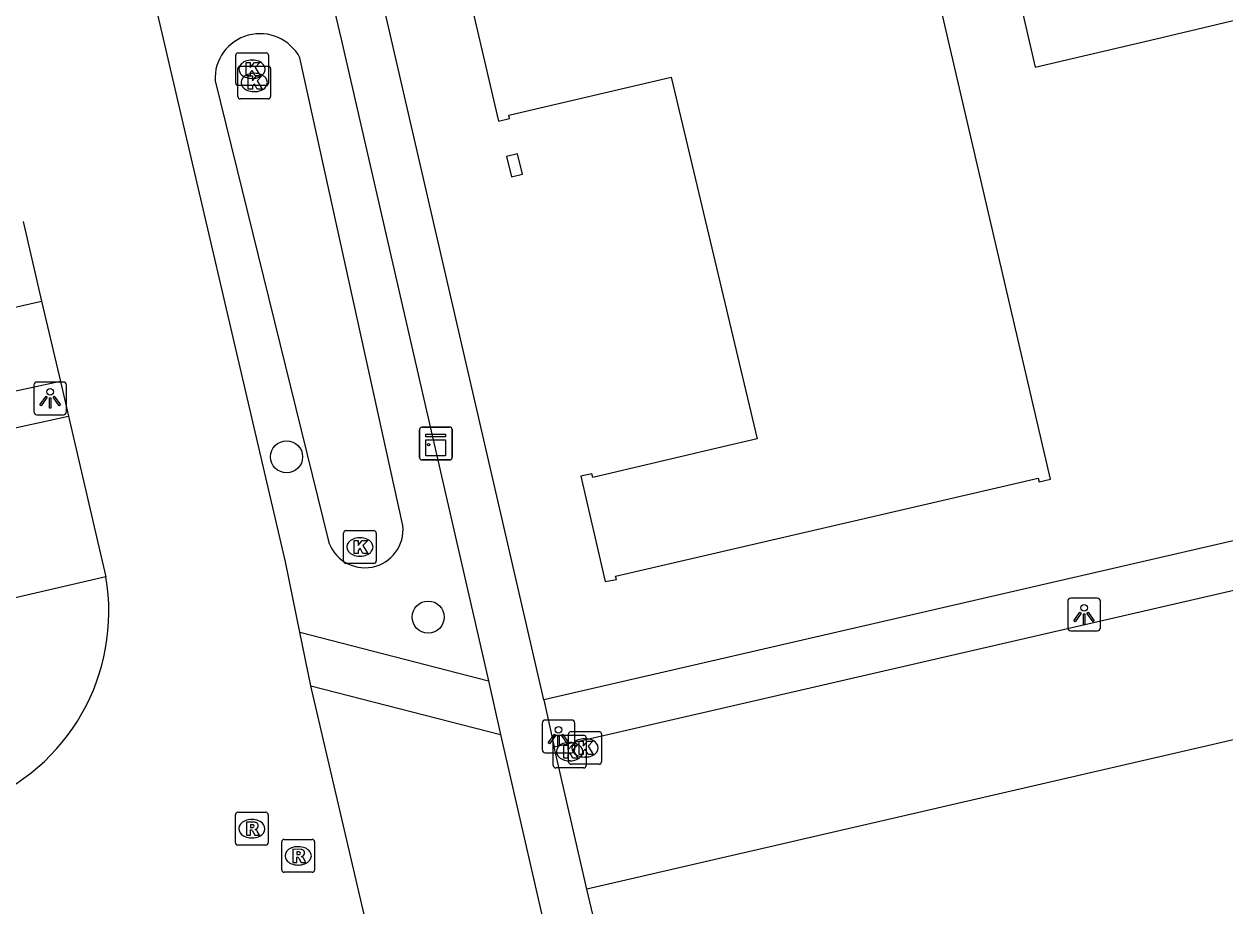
# Model space of a CAD drawing. Extents: x 156414 to 157775, y 382335 to 383765.
# Drawn here: x 157084.69 to 157121.32, y 383238.87 to 383265.78 of the extents above; entities that cross this region are included whole.
import ezdxf

# ---------------------------------------------------------------- set-up
doc = ezdxf.new("R2010")
doc.units = 0
for name, color, linetype in [('IMGEO_Boom', 7, 'Continuous'), ('IMGEO_Greppel_droge_sloot', 7, 'Continuous'), ('IMGEO_Kast', 7, 'Continuous'), ('IMGEO_Kolk', 7, 'Continuous'), ('IMGEO_Lichtpunt', 7, 'Continuous'), ('IMGEO_Pand', 7, 'Continuous'), ('IMGEO_Rijbaan_lokaal_gesloten', 7, 'Continuous'), ('IMGEO_Rijbaan_lokaal_open', 7, 'Continuous'), ('IMGEO_Rioolput', 7, 'Continuous'), ('IMGEO_Voetpad_open', 7, 'Continuous')]:
    doc.layers.add(name, color=color, linetype=linetype)

msp = doc.modelspace()

# ---------------------------------------------------------------- linework, layer by layer
at = {"layer": 'IMGEO_Boom'}
for centre in [(157092.699, 383252.575), (157097.017, 383247.686)]:
    msp.add_circle(centre, 0.489, dxfattribs=at)
at = {"layer": 'IMGEO_Greppel_droge_sloot'}
for points in [[(157096.245, 383250.48), (157093.106, 383264.751)], [(157090.515, 383264.05), (157093.965, 383250.039)]]:
    msp.add_lwpolyline(points, dxfattribs=at)
for centre, radius, start, end in [((157091.888, 383264.115), 1.374, 27.5487, 182.7294), ((157095.086, 383250.356), 1.165, 195.7858, 6.1083)]:
    msp.add_arc(centre, radius, start, end, dxfattribs=at)
at = {"layer": 'IMGEO_Kast'}
for p, q in [((157096.751, 383252.557), (157096.751, 383253.398)), ((157096.751, 383253.398), (157096.751, 383252.557)), ((157096.826, 383253.482), (157097.667, 383253.482)), ((157097.667, 383253.482), (157096.826, 383253.482)), ((157097.751, 383253.407), (157097.751, 383252.566)), ((157097.751, 383252.566), (157097.751, 383253.407)), ((157097.676, 383252.482), (157096.835, 383252.482)), ((157096.835, 383252.482), (157097.676, 383252.482))]:
    msp.add_line(p, q, dxfattribs=at)
for points in [[(157096.946, 383253.272), (157097.546, 383253.272), (157097.546, 383253.187), (157096.946, 383253.187), (157096.946, 383253.272)], [(157096.946, 383253.097), (157097.546, 383253.097), (157097.546, 383252.608), (157096.946, 383252.608), (157096.946, 383253.097)]]:
    msp.add_lwpolyline(points, dxfattribs=at)
msp.add_circle((157097.03, 383252.946), 0.0377, dxfattribs=at)
for centre, start, end in [((157096.829, 383253.404), 92.4484, 184.2845), ((157096.829, 383253.404), 92.4484, 184.2845), ((157097.673, 383253.404), 2.4484, 94.2845), ((157097.673, 383253.404), 2.4484, 94.2845), ((157096.829, 383252.56), 182.4484, 274.2845), ((157096.829, 383252.56), 182.4484, 274.2845), ((157097.673, 383252.56), 272.4484, 4.2845), ((157097.673, 383252.56), 272.4484, 4.2845)]:
    msp.add_arc(centre, 0.0779, start, end, dxfattribs=at)
at = {"layer": 'IMGEO_Kolk'}
for p, q in [((157091.22, 383264.905), (157092.072, 383264.905)), ((157091.145, 383263.979), (157091.145, 383264.831)), ((157091.633, 383264.685), (157091.658, 383264.685)), ((157092.146, 383264.831), (157092.146, 383263.979)), ((157091.21, 383263.574), (157091.21, 383264.426)), ((157091.285, 383264.5), (157092.137, 383264.5)), ((157091.698, 383264.28), (157091.723, 383264.28)), ((157092.211, 383264.426), (157092.211, 383263.574)), ((157092.072, 383263.905), (157091.22, 383263.905)), ((157091.656, 383264.125), (157091.631, 383264.125)), ((157092.137, 383263.5), (157091.285, 383263.5)), ((157091.721, 383263.72), (157091.696, 383263.72)), ((157094.434, 383249.398), (157094.434, 383250.25)), ((157094.509, 383250.324), (157095.361, 383250.324)), ((157095.435, 383250.25), (157095.435, 383249.398)), ((157094.922, 383250.104), (157094.947, 383250.104)), ((157094.945, 383249.544), (157094.92, 383249.544)), ((157095.361, 383249.324), (157094.509, 383249.324)), ((157100.833, 383243.155), (157100.833, 383244.007)), ((157100.908, 383244.081), (157101.76, 383244.081)), ((157101.301, 383243.269), (157101.301, 383244.121)), ((157101.376, 383244.195), (157102.228, 383244.195)), ((157101.834, 383244.007), (157101.834, 383243.155)), ((157102.302, 383244.121), (157102.302, 383243.269)), ((157101.321, 383243.861), (157101.346, 383243.861)), ((157101.789, 383243.975), (157101.814, 383243.975)), ((157101.344, 383243.301), (157101.319, 383243.301)), ((157101.812, 383243.415), (157101.787, 383243.415)), ((157101.76, 383243.081), (157100.908, 383243.081)), ((157102.228, 383243.195), (157101.376, 383243.195))]:
    msp.add_line(p, q, dxfattribs=at)
for points in [[(157091.22, 383264.905), (157092.072, 383264.905)], [(157091.145, 383263.979), (157091.145, 383264.831)], [(157091.466, 383264.605), (157091.589, 383264.605), (157091.589, 383264.454), (157091.719, 383264.605), (157091.883, 383264.605), (157091.737, 383264.454), (157091.89, 383264.205), (157091.738, 383264.205), (157091.653, 383264.369), (157091.589, 383264.302), (157091.589, 383264.205), (157091.466, 383264.205), (157091.466, 383264.605)], [(157092.146, 383264.831), (157092.146, 383263.979)], [(157091.21, 383263.574), (157091.21, 383264.426)], [(157091.285, 383264.5), (157092.137, 383264.5)], [(157091.531, 383264.2), (157091.654, 383264.2), (157091.654, 383264.049), (157091.784, 383264.2), (157091.948, 383264.2), (157091.802, 383264.049), (157091.955, 383263.8), (157091.803, 383263.8), (157091.718, 383263.964), (157091.654, 383263.897), (157091.654, 383263.8), (157091.531, 383263.8), (157091.531, 383264.2)], [(157092.211, 383264.426), (157092.211, 383263.574)], [(157092.072, 383263.905), (157091.22, 383263.905)], [(157092.137, 383263.5), (157091.285, 383263.5)], [(157094.434, 383249.398), (157094.434, 383250.25)], [(157094.509, 383250.324), (157095.361, 383250.324)], [(157095.435, 383250.25), (157095.435, 383249.398)], [(157094.755, 383250.024), (157094.878, 383250.024), (157094.878, 383249.873), (157095.008, 383250.024), (157095.172, 383250.024), (157095.026, 383249.873), (157095.179, 383249.624), (157095.027, 383249.624), (157094.942, 383249.788), (157094.878, 383249.721), (157094.878, 383249.624), (157094.755, 383249.624), (157094.755, 383250.024)], [(157095.361, 383249.324), (157094.509, 383249.324)], [(157100.833, 383243.155), (157100.833, 383244.007)], [(157100.908, 383244.081), (157101.76, 383244.081)], [(157101.301, 383243.269), (157101.301, 383244.121)], [(157101.376, 383244.195), (157102.228, 383244.195)], [(157101.834, 383244.007), (157101.834, 383243.155)], [(157102.302, 383244.121), (157102.302, 383243.269)], [(157101.154, 383243.781), (157101.277, 383243.781), (157101.277, 383243.63), (157101.407, 383243.781), (157101.571, 383243.781), (157101.425, 383243.63), (157101.578, 383243.381), (157101.426, 383243.381), (157101.341, 383243.545), (157101.277, 383243.478), (157101.277, 383243.381), (157101.154, 383243.381), (157101.154, 383243.781)], [(157101.622, 383243.895), (157101.745, 383243.895), (157101.745, 383243.744), (157101.875, 383243.895), (157102.039, 383243.895), (157101.893, 383243.744), (157102.046, 383243.495), (157101.894, 383243.495), (157101.809, 383243.659), (157101.745, 383243.592), (157101.745, 383243.495), (157101.622, 383243.495), (157101.622, 383243.895)], [(157101.76, 383243.081), (157100.908, 383243.081)], [(157102.228, 383243.195), (157101.376, 383243.195)]]:
    msp.add_lwpolyline(points, dxfattribs=at)
for centre, start, end in [((157091.222, 383264.829), 91.552, 178.448), ((157091.222, 383264.829), 91.552, 178.448), ((157092.07, 383264.829), 1.552, 88.448), ((157092.07, 383264.829), 1.552, 88.448), ((157091.287, 383264.424), 91.552, 178.448), ((157091.287, 383264.424), 91.552, 178.448), ((157092.135, 383264.424), 1.552, 88.448), ((157092.135, 383264.424), 1.552, 88.448), ((157091.222, 383263.981), 181.552, 268.448), ((157091.222, 383263.981), 181.552, 268.448), ((157092.07, 383263.981), 271.552, 358.448), ((157092.07, 383263.981), 271.552, 358.448), ((157091.287, 383263.576), 181.552, 268.448), ((157091.287, 383263.576), 181.552, 268.448), ((157092.135, 383263.576), 271.552, 358.448), ((157092.135, 383263.576), 271.552, 358.448), ((157094.511, 383250.248), 91.552, 178.448), ((157094.511, 383250.248), 91.552, 178.448), ((157095.359, 383250.248), 1.552, 88.448), ((157095.359, 383250.248), 1.552, 88.448), ((157094.511, 383249.4), 181.552, 268.448), ((157094.511, 383249.4), 181.552, 268.448), ((157095.359, 383249.4), 271.552, 358.448), ((157095.359, 383249.4), 271.552, 358.448), ((157100.91, 383244.005), 91.552, 178.448), ((157100.91, 383244.005), 91.552, 178.448), ((157101.378, 383244.119), 91.552, 178.448), ((157101.378, 383244.119), 91.552, 178.448), ((157101.758, 383244.005), 1.552, 88.448), ((157101.758, 383244.005), 1.552, 88.448), ((157102.226, 383244.119), 1.552, 88.448), ((157102.226, 383244.119), 1.552, 88.448), ((157101.378, 383243.271), 181.552, 268.448), ((157101.378, 383243.271), 181.552, 268.448), ((157102.226, 383243.271), 271.552, 358.448), ((157102.226, 383243.271), 271.552, 358.448), ((157100.91, 383243.157), 181.552, 268.448), ((157100.91, 383243.157), 181.552, 268.448), ((157101.758, 383243.157), 271.552, 358.448), ((157101.758, 383243.157), 271.552, 358.448)]:
    msp.add_arc(centre, 0.0765, start, end, dxfattribs=at)
for centre, major_axis, ratio, start_param, end_param in [((157091.632, 383264.405), (-0.387, 0.002), 0.722429, 4.712389, 7.853982), ((157091.657, 383264.405), (-0.39, 0.002), 0.717154, 1.570796, 4.712389), ((157091.697, 383264), (-0.387, 0.002), 0.722429, 4.712389, 7.853982), ((157091.722, 383264), (-0.39, 0.002), 0.717154, 1.570796, 4.712389), ((157094.921, 383249.824), (-0.387, 0.002), 0.722429, 4.712389, 7.853982), ((157094.946, 383249.824), (-0.39, 0.002), 0.717154, 1.570796, 4.712389), ((157101.32, 383243.581), (-0.387, 0.002), 0.722429, 4.712389, 7.853982), ((157101.345, 383243.581), (-0.39, 0.002), 0.717154, 1.570796, 4.712389), ((157101.788, 383243.695), (-0.387, 0.002), 0.722429, 4.712389, 7.853982), ((157101.813, 383243.695), (-0.39, 0.002), 0.717154, 1.570796, 4.712389)]:
    msp.add_ellipse(centre, major_axis=major_axis, ratio=ratio, start_param=start_param, end_param=end_param, dxfattribs=at)
at = {"layer": 'IMGEO_Lichtpunt'}
for p, q in [((157084.987, 383254.763), (157084.987, 383253.956)), ((157084.987, 383254.763), (157084.987, 383253.956)), ((157085.889, 383254.858), (157085.081, 383254.858)), ((157085.889, 383254.858), (157085.081, 383254.858)), ((157085.983, 383253.956), (157085.983, 383254.763)), ((157085.983, 383253.956), (157085.983, 383254.763)), ((157085.081, 383253.862), (157085.889, 383253.862)), ((157085.081, 383253.862), (157085.889, 383253.862)), ((157116.525, 383248.17), (157116.525, 383247.363)), ((157116.525, 383248.17), (157116.525, 383247.363)), ((157117.427, 383248.265), (157116.619, 383248.265)), ((157117.427, 383248.265), (157116.619, 383248.265)), ((157117.521, 383247.363), (157117.521, 383248.17)), ((157117.521, 383247.363), (157117.521, 383248.17)), ((157116.619, 383247.269), (157117.427, 383247.269)), ((157116.619, 383247.269), (157117.427, 383247.269)), ((157100.494, 383244.449), (157100.494, 383243.642)), ((157100.494, 383244.449), (157100.494, 383243.642)), ((157101.396, 383244.544), (157100.588, 383244.544)), ((157101.396, 383244.544), (157100.588, 383244.544)), ((157101.49, 383243.642), (157101.49, 383244.449)), ((157101.49, 383243.642), (157101.49, 383244.449)), ((157100.588, 383243.548), (157101.396, 383243.548)), ((157100.588, 383243.548), (157101.396, 383243.548))]:
    msp.add_line(p, q, dxfattribs=at)
for points in [[(157085.361, 383254.427), (157085.4, 383254.399), (157085.212, 383254.137), (157085.174, 383254.164), (157085.361, 383254.427)], [(157085.463, 383254.379), (157085.51, 383254.379), (157085.51, 383254.057), (157085.463, 383254.057), (157085.463, 383254.379)], [(157085.573, 383254.399), (157085.611, 383254.426), (157085.798, 383254.164), (157085.759, 383254.136), (157085.573, 383254.399)], [(157116.899, 383247.834), (157116.938, 383247.806), (157116.75, 383247.544), (157116.712, 383247.571), (157116.899, 383247.834)], [(157117.001, 383247.786), (157117.048, 383247.786), (157117.048, 383247.464), (157117.001, 383247.464), (157117.001, 383247.786)], [(157117.111, 383247.806), (157117.149, 383247.833), (157117.336, 383247.571), (157117.297, 383247.543), (157117.111, 383247.806)], [(157100.868, 383244.113), (157100.907, 383244.085), (157100.719, 383243.823), (157100.681, 383243.85), (157100.868, 383244.113)], [(157100.97, 383244.065), (157101.017, 383244.065), (157101.017, 383243.743), (157100.97, 383243.743), (157100.97, 383244.065)], [(157101.08, 383244.085), (157101.118, 383244.112), (157101.305, 383243.85), (157101.266, 383243.822), (157101.08, 383244.085)]]:
    msp.add_lwpolyline(points, dxfattribs=at)
for centre in [(157085.486, 383254.561), (157117.024, 383247.968), (157100.993, 383244.247)]:
    msp.add_circle(centre, 0.0994, dxfattribs=at)
for centre, start, end in [((157085.081, 383254.763), 90, 180), ((157085.081, 383254.763), 90, 180), ((157085.889, 383254.763), 0, 90), ((157085.889, 383254.763), 0, 90), ((157085.081, 383253.956), 180, 270), ((157085.081, 383253.956), 180, 270), ((157085.889, 383253.956), 270, 0), ((157085.889, 383253.956), 270, 360), ((157116.619, 383248.17), 90, 180), ((157116.619, 383248.17), 90, 180), ((157117.427, 383248.17), 0, 90), ((157117.427, 383248.17), 0, 90), ((157116.619, 383247.363), 180, 270), ((157116.619, 383247.363), 180, 270), ((157117.427, 383247.363), 270, 0), ((157117.427, 383247.363), 270, 360), ((157100.588, 383244.449), 90, 180), ((157100.588, 383244.449), 90, 180), ((157101.396, 383244.449), 0, 90), ((157101.396, 383244.449), 0, 90), ((157100.588, 383243.642), 180, 270), ((157100.588, 383243.642), 180, 270), ((157101.396, 383243.642), 270, 0), ((157101.396, 383243.642), 270, 360)]:
    msp.add_arc(centre, 0.0946, start, end, dxfattribs=at)
at = {"layer": 'IMGEO_Pand'}
for points in [[(157128.913, 383268.617), (157127.07, 383276.589), (157126.764, 383276.518), (157127.21, 383274.56), (157120.511, 383272.997), (157120.057, 383274.945), (157113.465, 383273.408), (157115.535, 383264.467), (157119.224, 383265.336), (157122.348, 383266.072), (157124.084, 383258.704), (157122.672, 383258.371), (157123.723, 383253.913), (157123.281, 383253.809), (157123.33, 383253.596), (157131.926, 383255.586), (157130.155, 383263.246)], [(157099.16, 383262.82), (157099.501, 383262.9), (157099.476, 383263.007), (157104.433, 383264.163), (157107.054, 383253.125), (157106.004, 383252.879), (157102.035, 383251.95), (157102.012, 383252.057), (157101.676, 383251.983), (157102.412, 383248.77), (157102.758, 383248.829), (157102.734, 383248.936), (157115.624, 383251.922), (157115.65, 383251.815), (157115.995, 383251.898), (157111.13, 383272.837)], [(157097.552, 383269.712), (157099.16, 383262.82)], [(157099.408, 383261.74), (157099.56, 383261.117), (157099.898, 383261.199), (157099.746, 383261.822), (157099.408, 383261.74)]]:
    msp.add_lwpolyline(points, dxfattribs=at)
at = {"layer": 'IMGEO_Rijbaan_lokaal_gesloten'}
for points in [[(157093.105, 383247.221), (157092.666, 383249.376), (157088.485, 383267.305)], [(157084.662, 383259.754), (157085.226, 383257.327)], [(157085.226, 383257.327), (157085.797, 383254.874)], [(157085.797, 383254.874), (157086.042, 383253.822)], [(157086.042, 383253.822), (157086.931, 383250), (157087.183, 383248.918)], [(157093.439, 383245.583), (157093.105, 383247.221)], [(157096.167, 383233.897), (157093.439, 383245.583)]]:
    msp.add_lwpolyline(points, dxfattribs=at)
msp.add_arc((157081.004, 383247.844), 6.272, 290.8578, 9.8626, dxfattribs=at)
at = {"layer": 'IMGEO_Rijbaan_lokaal_open'}
for points in [[(157100.858, 383243.722), (157165.526, 383258.643), (157200.397, 383266.799), (157308.816, 383291.812)], [(157166.048, 383254.213), (157101.861, 383239.386)], [(157093.439, 383245.583), (157099.224, 383244.099)], [(157099.224, 383244.099), (157100.568, 383238.243)], [(157101.861, 383239.386), (157100.962, 383243.274), (157100.858, 383243.722)]]:
    msp.add_lwpolyline(points, dxfattribs=at)
at = {"layer": 'IMGEO_Rioolput'}
for p, q in [((157091.137, 383240.802), (157091.137, 383241.654)), ((157091.212, 383241.728), (157092.064, 383241.728)), ((157091.625, 383241.508), (157091.65, 383241.508)), ((157092.138, 383241.654), (157092.138, 383240.802)), ((157092.064, 383240.728), (157091.212, 383240.728)), ((157091.648, 383240.948), (157091.623, 383240.948)), ((157092.551, 383239.974), (157092.551, 383240.826)), ((157092.626, 383240.9), (157093.478, 383240.9)), ((157093.552, 383240.826), (157093.552, 383239.974)), ((157093.039, 383240.68), (157093.064, 383240.68)), ((157093.062, 383240.12), (157093.037, 383240.12)), ((157093.478, 383239.9), (157092.626, 383239.9))]:
    msp.add_line(p, q, dxfattribs=at)
for points in [[(157091.137, 383240.802), (157091.137, 383241.654)], [(157091.212, 383241.728), (157092.064, 383241.728)], [(157092.138, 383241.654), (157092.138, 383240.802)], [(157091.726, 383241.426), (157091.474, 383241.428), (157091.474, 383241.028)], [(157091.474, 383241.028), (157091.598, 383241.028), (157091.598, 383241.19), (157091.609, 383241.19)], [(157091.652, 383241.347), (157091.598, 383241.347), (157091.598, 383241.266)], [(157091.598, 383241.266), (157091.65, 383241.266)], [(157091.656, 383241.161), (157091.727, 383241.028), (157091.867, 383241.028), (157091.802, 383241.154)], [(157092.064, 383240.728), (157091.212, 383240.728)], [(157092.551, 383239.974), (157092.551, 383240.826)], [(157092.626, 383240.9), (157093.478, 383240.9)], [(157093.552, 383240.826), (157093.552, 383239.974)], [(157093.14, 383240.598), (157092.888, 383240.6), (157092.888, 383240.2)], [(157092.888, 383240.2), (157093.012, 383240.2), (157093.012, 383240.362), (157093.023, 383240.362)], [(157093.066, 383240.519), (157093.012, 383240.519), (157093.012, 383240.438)], [(157093.012, 383240.438), (157093.064, 383240.438)], [(157093.07, 383240.333), (157093.141, 383240.2), (157093.281, 383240.2), (157093.216, 383240.326)], [(157093.478, 383239.9), (157092.626, 383239.9)]]:
    msp.add_lwpolyline(points, dxfattribs=at)
for centre, radius, start, end in [((157091.214, 383241.652), 0.0765, 91.552, 178.448), ((157091.214, 383241.652), 0.0765, 91.552, 178.448), ((157092.062, 383241.652), 0.0765, 1.552, 88.448), ((157092.062, 383241.652), 0.0765, 1.552, 88.448), ((157091.608, 383241.137), 0.0533, 26.0293, 88.6989), ((157091.634, 383241.455), 0.19, 274.7715, 282.9687), ((157091.658, 383241.251), 0.0964, 77.0061, 93.1865), ((157091.672, 383241.308), 0.0378, 276.6634, 79.6772), ((157091.725, 383241.316), 0.109, 350.3612, 89.416), ((157091.723, 383241.316), 0.112, 277.5842, 350.9817), ((157091.707, 383241.101), 0.108, 29.5134, 73.7905), ((157091.214, 383240.804), 0.0765, 181.552, 268.448), ((157091.214, 383240.804), 0.0765, 181.552, 268.448), ((157092.062, 383240.804), 0.0765, 271.552, 358.448), ((157092.062, 383240.804), 0.0765, 271.552, 358.448), ((157092.628, 383240.824), 0.0765, 91.552, 178.448), ((157092.628, 383240.824), 0.0765, 91.552, 178.448), ((157093.476, 383240.824), 0.0765, 1.552, 88.448), ((157093.476, 383240.824), 0.0765, 1.552, 88.448), ((157093.022, 383240.309), 0.0533, 26.0293, 88.6989), ((157093.048, 383240.627), 0.19, 274.7715, 282.9687), ((157093.072, 383240.423), 0.0964, 77.0061, 93.1865), ((157093.086, 383240.48), 0.0378, 276.6634, 79.6772), ((157093.139, 383240.488), 0.109, 350.3612, 89.416), ((157093.137, 383240.488), 0.112, 277.5842, 350.9817), ((157093.121, 383240.273), 0.108, 29.5134, 73.7905), ((157092.628, 383239.976), 0.0765, 181.552, 268.448), ((157092.628, 383239.976), 0.0765, 181.552, 268.448), ((157093.476, 383239.976), 0.0765, 271.552, 358.448), ((157093.476, 383239.976), 0.0765, 271.552, 358.448)]:
    msp.add_arc(centre, radius, start, end, dxfattribs=at)
for centre, major_axis, ratio, start_param, end_param in [((157091.624, 383241.228), (-0.387, 0.002), 0.722429, 4.712389, 7.853982), ((157091.649, 383241.228), (-0.39, 0.002), 0.717154, 1.570796, 4.712389), ((157093.038, 383240.4), (-0.387, 0.002), 0.722429, 4.712389, 7.853982), ((157093.063, 383240.4), (-0.39, 0.002), 0.717154, 1.570796, 4.712389)]:
    msp.add_ellipse(centre, major_axis=major_axis, ratio=ratio, start_param=start_param, end_param=end_param, dxfattribs=at)
at = {"layer": 'IMGEO_Voetpad_open'}
for points in [[(157100.54, 383245.16), (157094.103, 383273.116)], [(157093.603, 383268.532), (157094.361, 383265.326), (157098.854, 383245.738)], [(157164.771, 383259.985), (157100.54, 383245.16)], [(157085.797, 383254.874), (157081.222, 383253.885), (157080.664, 383256.289), (157085.226, 383257.327)], [(157087.183, 383248.918), (157082.621, 383247.861), (157082.124, 383250), (157081.468, 383252.824), (157086.042, 383253.822)], [(157093.105, 383247.221), (157098.854, 383245.738)], [(157098.854, 383245.738), (157099.224, 383244.099)], [(157100.54, 383245.16), (157100.858, 383243.722)], [(157114.802, 383183.867), (157107.174, 383216.959), (157101.861, 383239.386)]]:
    msp.add_lwpolyline(points, dxfattribs=at)

doc.saveas('drawing.dxf')
